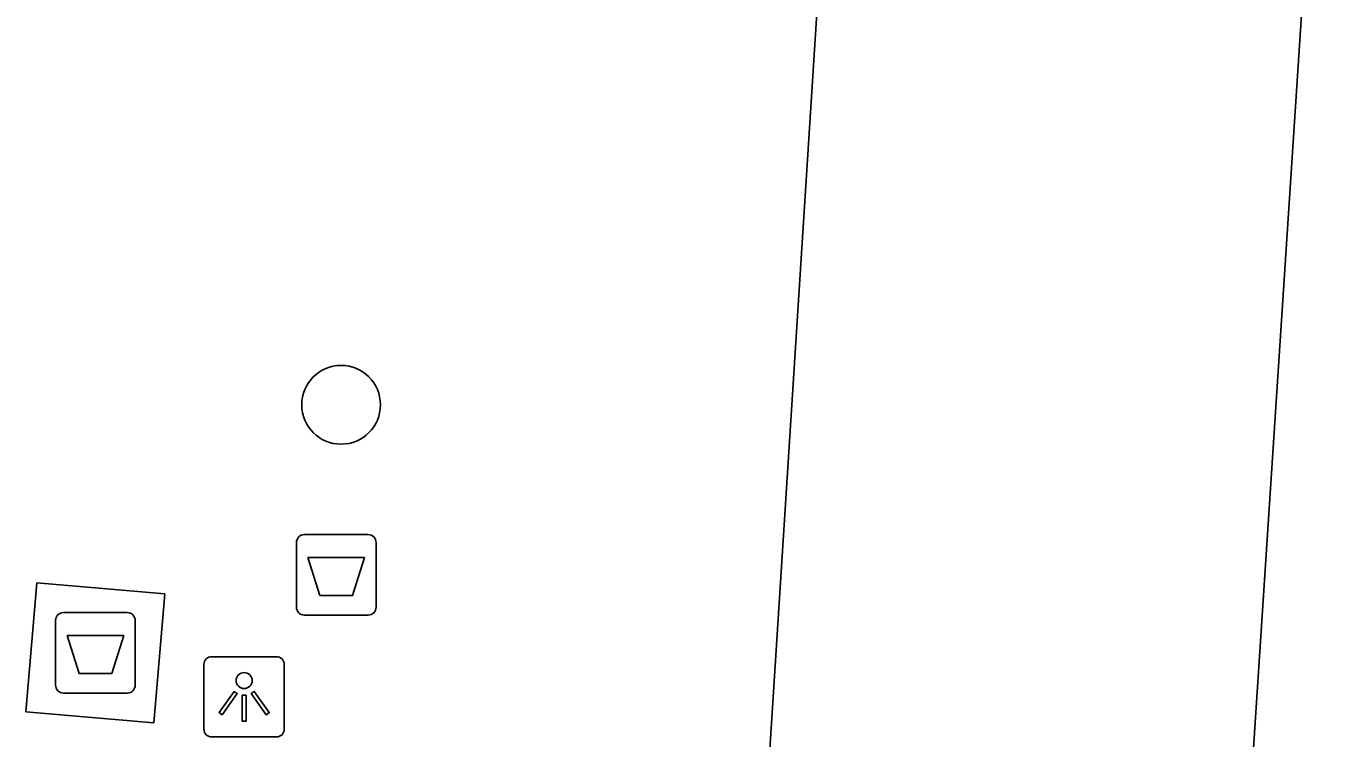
# Model space of a CAD drawing. Extents: x 161848 to 162726, y 385382 to 386521.
# Drawn here: x 162018.41 to 162034.53, y 385610.5 to 385619.34 of the extents above; entities that cross this region are included whole.
import ezdxf

# ---------------------------------------------------------------- set-up
doc = ezdxf.new("R2010")
doc.units = 0
for name, color, linetype in [('IMGEO_Afval_apart_plaats', 7, 'Continuous'), ('IMGEO_Afvalbak', 7, 'Continuous'), ('IMGEO_Boom', 7, 'Continuous'), ('IMGEO_Lichtpunt', 7, 'Continuous'), ('IMGEO_Rijbaan_lokaal_open', 7, 'Continuous'), ('IMGEO_Voetpad_gesloten', 7, 'Continuous'), ('IMGEO_Voetpad_open', 7, 'Continuous')]:
    doc.layers.add(name, color=color, linetype=linetype)

msp = doc.modelspace()

# ---------------------------------------------------------------- linework, layer by layer
at = {"layer": 'IMGEO_Afval_apart_plaats'}
for p, q in [((162018.881, 385612.058), (162019.671, 385612.058)), ((162019.671, 385612.058), (162018.881, 385612.058)), ((162018.781, 385611.158), (162018.781, 385611.958)), ((162018.781, 385611.958), (162018.781, 385611.158)), ((162019.771, 385611.958), (162019.771, 385611.158)), ((162019.771, 385611.158), (162019.771, 385611.958)), ((162019.671, 385611.058), (162018.881, 385611.058)), ((162018.881, 385611.058), (162019.671, 385611.058))]:
    msp.add_line(p, q, dxfattribs=at)
msp.add_lwpolyline([(162018.924, 385611.772), (162019.628, 385611.772), (162019.479, 385611.302), (162019.073, 385611.302), (162018.924, 385611.772)], dxfattribs=at)
for centre, start, end in [((162018.881, 385611.958), 90, 180), ((162018.881, 385611.958), 90, 180), ((162019.671, 385611.958), 0, 90), ((162019.671, 385611.958), 360, 90), ((162018.881, 385611.158), 180, 270), ((162018.881, 385611.158), 180, 270), ((162019.671, 385611.158), 270, 0), ((162019.671, 385611.158), 270, 0)]:
    msp.add_arc(centre, 0.1, start, end, dxfattribs=at)
at = {"layer": 'IMGEO_Afvalbak'}
for p, q in [((162021.871, 385613.026), (162022.661, 385613.026)), ((162022.661, 385613.026), (162021.871, 385613.026)), ((162021.771, 385612.126), (162021.771, 385612.926)), ((162021.771, 385612.926), (162021.771, 385612.126)), ((162022.761, 385612.926), (162022.761, 385612.126)), ((162022.761, 385612.126), (162022.761, 385612.926)), ((162022.661, 385612.026), (162021.871, 385612.026)), ((162021.871, 385612.026), (162022.661, 385612.026))]:
    msp.add_line(p, q, dxfattribs=at)
msp.add_lwpolyline([(162021.914, 385612.74), (162022.618, 385612.74), (162022.469, 385612.27), (162022.063, 385612.27), (162021.914, 385612.74)], dxfattribs=at)
for centre, start, end in [((162021.871, 385612.926), 90, 180), ((162021.871, 385612.926), 90, 180), ((162022.661, 385612.926), 0, 90), ((162022.661, 385612.926), 360, 90), ((162021.871, 385612.126), 180, 270), ((162021.871, 385612.126), 180, 270), ((162022.661, 385612.126), 270, 0), ((162022.661, 385612.126), 270, 0)]:
    msp.add_arc(centre, 0.1, start, end, dxfattribs=at)
at = {"layer": 'IMGEO_Boom'}
msp.add_circle((162022.326, 385614.638), 0.489, dxfattribs=at)
at = {"layer": 'IMGEO_Lichtpunt'}
for p, q in [((162021.526, 385611.51), (162020.718, 385611.51)), ((162021.526, 385611.51), (162020.718, 385611.51)), ((162020.624, 385611.415), (162020.624, 385610.608)), ((162020.624, 385611.415), (162020.624, 385610.608)), ((162021.62, 385610.608), (162021.62, 385611.415)), ((162021.62, 385610.608), (162021.62, 385611.415)), ((162020.718, 385610.514), (162021.526, 385610.514)), ((162020.718, 385610.514), (162021.526, 385610.514))]:
    msp.add_line(p, q, dxfattribs=at)
for points in [[(162020.998, 385611.079), (162021.037, 385611.051), (162020.849, 385610.789), (162020.811, 385610.816), (162020.998, 385611.079)], [(162021.1, 385611.031), (162021.147, 385611.031), (162021.147, 385610.709), (162021.1, 385610.709), (162021.1, 385611.031)], [(162021.21, 385611.051), (162021.248, 385611.078), (162021.435, 385610.816), (162021.396, 385610.788), (162021.21, 385611.051)]]:
    msp.add_lwpolyline(points, dxfattribs=at)
msp.add_circle((162021.123, 385611.213), 0.0994, dxfattribs=at)
for centre, start, end in [((162020.718, 385611.415), 90, 180), ((162020.718, 385611.415), 90, 180), ((162021.526, 385611.415), 0, 90), ((162021.526, 385611.415), 0, 90), ((162020.718, 385610.608), 180, 270), ((162020.718, 385610.608), 180, 270), ((162021.526, 385610.608), 270, 0), ((162021.526, 385610.608), 270, 360)]:
    msp.add_arc(centre, 0.0946, start, end, dxfattribs=at)
at = {"layer": 'IMGEO_Rijbaan_lokaal_open'}
msp.add_lwpolyline([(162028.532, 385624.17), (162034.529, 385623.787), (162032.666, 385595.254)], dxfattribs=at)
at = {"layer": 'IMGEO_Voetpad_gesloten'}
msp.add_lwpolyline([(162020.137, 385612.29), (162020, 385610.69), (162018.414, 385610.825), (162018.551, 385612.426), (162020.137, 385612.29)], dxfattribs=at)
at = {"layer": 'IMGEO_Voetpad_open'}
msp.add_lwpolyline([(162026.711, 385595.643), (162028.532, 385624.17)], dxfattribs=at)

doc.saveas('drawing.dxf')
